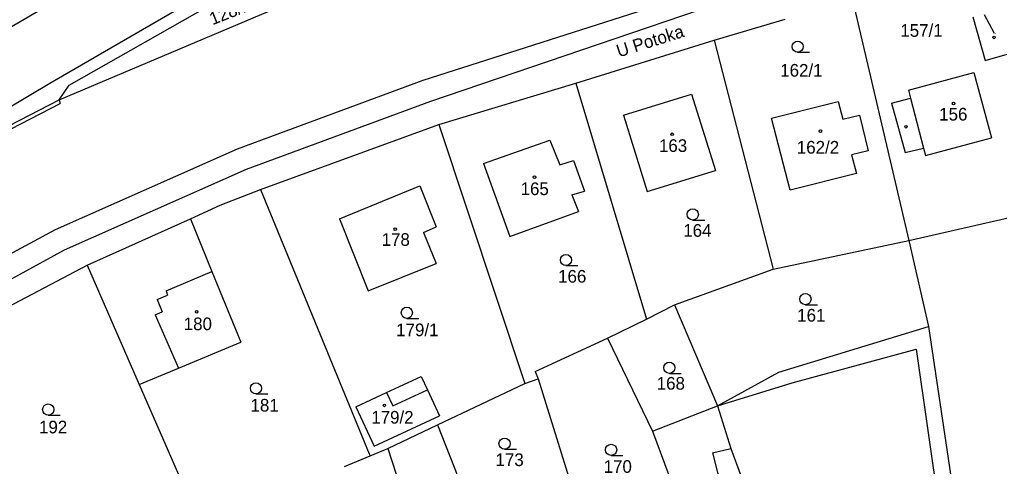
# Model space of a CAD drawing. Extents: x -785744 to -782822, y -1067550 to -1063910.
# Drawn here: x -783685 to -783553.3, y -1065214.8 to -1065154.8 of the extents above; entities that cross this region are included whole.
import ezdxf

# ---------------------------------------------------------------- set-up
doc = ezdxf.new("R2010")
doc.units = 0
for name, color, linetype in [('Hranice parcel', 7, 'Continuous'), ('Parcelní čísla', 7, 'Continuous'), ('Pop_ČP_popisy', 7, 'Continuous'), ('Vnitřní kresba', 7, 'Continuous'), ('Značky budov', 7, 'Continuous'), ('Značky kultur', 7, 'Continuous')]:
    doc.layers.add(name, color=color, linetype=linetype)

msp = doc.modelspace()

# ---------------------------------------------------------------- linework, layer by layer
at = {"layer": 'Hranice parcel'}
for p, q in [((-783583.93, -1065168.04), (-783574.98, -1065165.8)), ((-783574.98, -1065165.8), (-783574.36, -1065168.19)), ((-783574.36, -1065168.19), (-783572.11, -1065167.64)), ((-783572.11, -1065167.64), (-783570.94, -1065172.42)), ((-783581.44, -1065177.73), (-783583.93, -1065168.04)), ((-783570.94, -1065172.42), (-783573.2, -1065172.97)), ((-783573.2, -1065172.97), (-783572.51, -1065175.49)), ((-783572.51, -1065175.49), (-783581.44, -1065177.73))]:
    msp.add_line(p, q, dxfattribs=at)
for points in [[(-783679.68, -1065165.57), (-783638.54, -1065148.19)], [(-783693.97, -1065160.29), (-783676.21, -1065149.95)], [(-783630.75, -1065162.93), (-783591.32, -1065150.33)], [(-783629.71, -1065165.76), (-783589.13, -1065151.92)], [(-783573.32, -1065150.99), (-783565.46, -1065184.47)], [(-783678.31, -1065163.62), (-783658.1, -1065152.09)], [(-783556.86, -1065154.43), (-783555.21, -1065160.31)], [(-783591.64, -1065157.59), (-783582.1, -1065154.77)], [(-783610.22, -1065163.36), (-783591.64, -1065157.59)], [(-783591.64, -1065157.59), (-783583.72, -1065188.34)], [(-783555.21, -1065160.31), (-783551.32, -1065159.2)], [(-783565.52, -1065164.3), (-783556.74, -1065161.92)], [(-783556.74, -1065161.92), (-783554.37, -1065170.67)], [(-783679.68, -1065165.57), (-783678.31, -1065163.62)], [(-783655.71, -1065172.17), (-783630.75, -1065162.93)], [(-783628.64, -1065168.91), (-783610.22, -1065163.36)], [(-783610.22, -1065163.36), (-783600.72, -1065195.04)], [(-783603.82, -1065167.65), (-783594.68, -1065164.8)], [(-783594.68, -1065164.8), (-783591.47, -1065175.08)], [(-783565.52, -1065164.3), (-783565.24, -1065165.36)], [(-783702.33, -1065177.28), (-783679.68, -1065165.57)], [(-783654.5, -1065174.91), (-783629.71, -1065165.76)], [(-783567.81, -1065166.03), (-783565.24, -1065165.36)], [(-783567.81, -1065166.03), (-783565.95, -1065172.67)], [(-783603.82, -1065167.65), (-783600.66, -1065177.9)], [(-783652.59, -1065177.6), (-783628.64, -1065168.91)], [(-783628.64, -1065168.91), (-783617.06, -1065203.69)], [(-783622.65, -1065174.11), (-783613.7, -1065170.99)], [(-783613.7, -1065170.99), (-783612.37, -1065174.29)], [(-783563.25, -1065173.07), (-783554.37, -1065170.67)], [(-783680.17, -1065182.98), (-783655.71, -1065172.17)], [(-783565.95, -1065172.67), (-783563.5, -1065172.06)], [(-783563.5, -1065172.06), (-783563.25, -1065173.07)], [(-783622.65, -1065174.11), (-783619.12, -1065183.92)], [(-783612.37, -1065174.29), (-783610.55, -1065173.71)], [(-783610.55, -1065173.71), (-783609.07, -1065177.85)], [(-783678.96, -1065185.72), (-783654.5, -1065174.91)], [(-783600.66, -1065177.9), (-783591.47, -1065175.08)], [(-783658.02, -1065179.74), (-783652.59, -1065177.6)], [(-783652.59, -1065177.6), (-783638.01, -1065213.11)], [(-783641.99, -1065181.55), (-783631.19, -1065177.13)], [(-783631.19, -1065177.13), (-783628.98, -1065182.65)], [(-783610.76, -1065178.33), (-783609.07, -1065177.85)], [(-783610.76, -1065178.33), (-783609.86, -1065180.58)], [(-783565.46, -1065184.47), (-783544.3, -1065179.62)], [(-783662.03, -1065181.56), (-783658.02, -1065179.74)], [(-783619.12, -1065183.92), (-783609.86, -1065180.58)], [(-783675.89, -1065187.8), (-783662.03, -1065181.56)], [(-783662.03, -1065181.56), (-783659.15, -1065188.65)], [(-783641.99, -1065181.55), (-783638.13, -1065191.21)], [(-783715.52, -1065202.03), (-783680.17, -1065182.98)], [(-783630.7, -1065183.41), (-783628.98, -1065182.65)], [(-783630.7, -1065183.41), (-783628.98, -1065187.55)], [(-783583.72, -1065188.34), (-783565.46, -1065184.47)], [(-783565.46, -1065184.47), (-783562.84, -1065196.01)], [(-783709.33, -1065202.33), (-783678.96, -1065185.72)], [(-783699.64, -1065200.28), (-783675.89, -1065187.8)], [(-783675.89, -1065187.8), (-783668.9, -1065203.8)], [(-783659.15, -1065188.65), (-783655.26, -1065198.14)], [(-783638.13, -1065191.21), (-783628.98, -1065187.55)], [(-783596.99, -1065193.1), (-783583.72, -1065188.34)], [(-783600.72, -1065195.04), (-783596.99, -1065193.1)], [(-783596.99, -1065193.1), (-783591.21, -1065206.69)], [(-783605.99, -1065197.59), (-783600.72, -1065195.04)], [(-783582.95, -1065202.17), (-783562.84, -1065196.01)], [(-783562.84, -1065196.01), (-783557.84, -1065229.35)], [(-783615.68, -1065202.06), (-783605.99, -1065197.59)], [(-783605.99, -1065197.59), (-783599.94, -1065210.07)], [(-783663.64, -1065201.62), (-783655.26, -1065198.14)], [(-783668.9, -1065203.8), (-783663.64, -1065201.62)], [(-783635.65, -1065204.89), (-783631, -1065202.72)], [(-783631, -1065202.72), (-783630.16, -1065204.53)], [(-783617.06, -1065203.69), (-783615.3, -1065203.05)], [(-783615.68, -1065202.06), (-783615.3, -1065203.05)], [(-783615.3, -1065203.05), (-783610.52, -1065218.33)], [(-783591.21, -1065206.69), (-783582.95, -1065202.17)], [(-783668.9, -1065203.8), (-783661.13, -1065221.62)], [(-783630.16, -1065204.53), (-783628.54, -1065208)], [(-783628.83, -1065209.24), (-783617.06, -1065203.69)], [(-783639.8, -1065206.82), (-783635.65, -1065204.89)], [(-783639.8, -1065206.82), (-783637.34, -1065212.1)], [(-783599.94, -1065210.07), (-783591.21, -1065206.69)], [(-783591.21, -1065206.69), (-783589.42, -1065212.38)], [(-783637.34, -1065212.1), (-783628.54, -1065208)], [(-783635.48, -1065212.41), (-783628.83, -1065209.24)], [(-783628.83, -1065209.24), (-783626.08, -1065216.18)], [(-783599.94, -1065210.07), (-783597.74, -1065215.99)], [(-783637.88, -1065213.4), (-783635.48, -1065212.41)], [(-783635.48, -1065212.41), (-783633.23, -1065219.42)], [(-783589.42, -1065212.38), (-783588, -1065216.15)], [(-783641.3, -1065214.82), (-783637.88, -1065213.4)], [(-783638.01, -1065213.11), (-783637.88, -1065213.4)]]:
    msp.add_lwpolyline(points, dxfattribs=at)
at = {"layer": 'Pop_ČP_popisy'}
msp.add_lwpolyline([(-783553.97, -1065156.69), (-783555.31, -1065154.17)], dxfattribs=at)
at = {"layer": 'Vnitřní kresba'}
for points in [[(-783680.9, -1065163.35), (-783643.57, -1065141.69)], [(-783743.32, -1065200.54), (-783680.9, -1065163.35)], [(-783702.11, -1065177.72), (-783679.51, -1065166.08)], [(-783679.68, -1065165.57), (-783679.51, -1065166.08)], [(-783565.24, -1065165.36), (-783563.5, -1065172.06)], [(-783665.28, -1065191.25), (-783659.15, -1065188.65)], [(-783665.28, -1065191.25), (-783665.09, -1065191.8)], [(-783666.49, -1065192.38), (-783665.09, -1065191.8)], [(-783666.49, -1065192.38), (-783665.81, -1065194.06)], [(-783666.74, -1065194.45), (-783665.81, -1065194.06)], [(-783666.74, -1065194.45), (-783663.64, -1065201.62)], [(-783581.14, -1065203.59), (-783564.51, -1065199.08)], [(-783564.51, -1065199.08), (-783561.42, -1065220.6)], [(-783634.81, -1065206.69), (-783630.16, -1065204.53)], [(-783591.21, -1065206.69), (-783581.14, -1065203.59)], [(-783635.65, -1065204.89), (-783634.81, -1065206.69)], [(-783591.87, -1065212.97), (-783589.42, -1065212.38)], [(-783591.87, -1065212.97), (-783589.25, -1065223.18)]]:
    msp.add_lwpolyline(points, dxfattribs=at)
at = {"layer": 'Značky budov'}
for centre in [(-783554.03, -1065157.2), (-783559.46, -1065166.07), (-783565.86, -1065169.19), (-783597.29, -1065170.21), (-783577.36, -1065169.79), (-783615.79, -1065175.96), (-783634.49, -1065182.94), (-783661.18, -1065194.06), (-783635.96, -1065206.61)]:
    msp.add_circle(centre, 0.175, dxfattribs=at)
at = {"layer": 'Značky kultur'}
for p, q in [((-783580.42, -1065159.19), (-783578.82, -1065159.19)), ((-783594.51, -1065181.72), (-783592.91, -1065181.72)), ((-783611.56, -1065187.84), (-783609.96, -1065187.84)), ((-783579.37, -1065193.09), (-783577.77, -1065193.09)), ((-783632.94, -1065194.93), (-783631.34, -1065194.93)), ((-783597.66, -1065202.31), (-783596.06, -1065202.31)), ((-783653.22, -1065205.07), (-783651.62, -1065205.07)), ((-783681.13, -1065207.92), (-783679.53, -1065207.92)), ((-783619.81, -1065212.5), (-783618.21, -1065212.5)), ((-783605.49, -1065213.33), (-783603.89, -1065213.33))]:
    msp.add_line(p, q, dxfattribs=at)
for centre in [(-783580.42, -1065158.44), (-783594.51, -1065180.97), (-783611.56, -1065187.09), (-783579.37, -1065192.34), (-783632.94, -1065194.18), (-783597.66, -1065201.56), (-783653.22, -1065204.32), (-783681.13, -1065207.17), (-783619.81, -1065211.75), (-783605.49, -1065212.58)]:
    msp.add_circle(centre, 0.75, dxfattribs=at)

# ---------------------------------------------------------------- texts
at = {"layer": 'Parcelní čísla'}
msp.add_text('128/1', height=1.7, rotation=21.6113, dxfattribs=at).set_placement((-783659.06, -1065155.58))
for s, height, p in [('157/1', 1.7, (-783566.62, -1065157.12)), ('157/2', 0.1, (-783553.97, -1065156.69)), ('162/1', 1.7, (-783582.76, -1065162.47)), ('156', 1.7, (-783561.4, -1065168.36)), ('163', 1.7, (-783599.06, -1065172.58)), ('162/2', 1.7, (-783580.53, -1065172.8)), ('165', 1.7, (-783617.65, -1065178.37)), ('164', 1.7, (-783595.79, -1065183.97)), ('178', 1.7, (-783636.33, -1065185.19)), ('166', 1.7, (-783612.61, -1065190.13)), ('161', 1.7, (-783580.48, -1065195.36)), ('180', 1.7, (-783662.92, -1065196.51)), ('179/1', 1.7, (-783634.37, -1065197.32)), ('168', 1.7, (-783599.36, -1065204.5)), ('181', 1.7, (-783653.95, -1065207.44)), ('179/2', 1.7, (-783637.72, -1065209.06)), ('192', 1.7, (-783682.37, -1065210.37)), ('173', 1.7, (-783621.02, -1065214.76)), ('170', 1.7, (-783606.49, -1065215.67))]:
    msp.add_text(s, height=height, dxfattribs=at).set_placement(p)
at = {"layer": 'Pop_ČP_popisy'}
msp.add_text('U Potoka', height=1.7, rotation=17.5307, dxfattribs=at).set_placement((-783604.45, -1065159.9))

doc.saveas('drawing.dxf')
